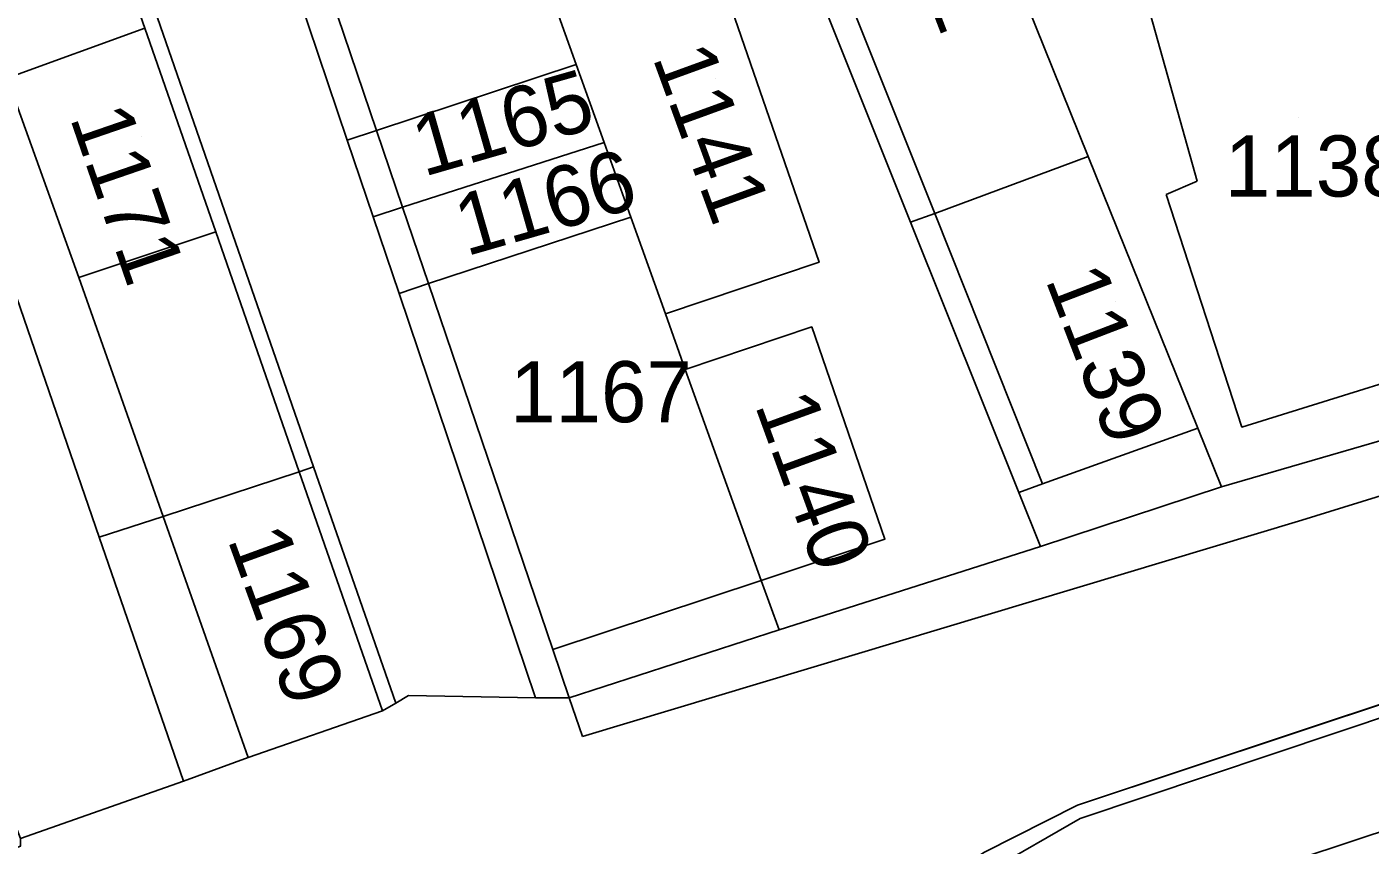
# Model space of a CAD drawing. Extents: x -263943 to -261149, y -1236934 to -1230686.
# Drawn here: x -262892.95 to -262848.96, y -1235472.85 to -1235446.06 of the extents above; entities that cross this region are included whole.
import ezdxf

# ---------------------------------------------------------------- set-up
doc = ezdxf.new("R2010")
doc.units = 0
for name, color, linetype in [('body_kn', 7, 'Continuous'), ('kladpar_druhypozemkov', 7, 'Continuous'), ('kladpar_hranice', 7, 'Continuous'), ('kladpar_parcelnecisla', 7, 'Continuous'), ('kladpar_plochy', 7, 'Continuous'), ('zappar_hrandruhpozemk', 7, 'Continuous')]:
    doc.layers.add(name, color=color, linetype=linetype)

msp = doc.modelspace()

# ---------------------------------------------------------------- linework, layer by layer
at = {"layer": 'body_kn'}
for p, q in [((-262889.09, -1235446.11), (-262889.09, -1235446.11)), ((-262874.96, -1235447.3), (-262874.96, -1235447.3)), ((-262881.5, -1235449.46), (-262881.5, -1235449.46)), ((-262881.5, -1235449.46), (-262881.5, -1235449.46)), ((-262882.46, -1235449.77), (-262882.46, -1235449.77)), ((-262874.05, -1235449.85), (-262874.05, -1235449.85)), ((-262874.05, -1235449.85), (-262874.05, -1235449.85)), ((-262858.2, -1235450.31), (-262858.2, -1235450.31)), ((-262854.63, -1235451.12), (-262854.63, -1235451.12)), ((-262855.64, -1235451.55), (-262855.64, -1235451.55)), ((-262855.64, -1235451.55), (-262855.64, -1235451.55)), ((-262880.65, -1235451.97), (-262880.65, -1235451.97)), ((-262880.65, -1235451.97), (-262880.65, -1235451.97)), ((-262863.22, -1235452.17), (-262863.22, -1235452.17)), ((-262863.22, -1235452.17), (-262863.22, -1235452.17)), ((-262886.29, -1235452.62), (-262886.29, -1235452.62)), ((-262881.61, -1235452.28), (-262881.61, -1235452.28)), ((-262881.61, -1235452.28), (-262881.61, -1235452.28)), ((-262873.17, -1235452.3), (-262873.17, -1235452.3)), ((-262864.01, -1235452.46), (-262864.01, -1235452.46)), ((-262886.76, -1235452.77), (-262886.76, -1235452.77)), ((-262867.01, -1235453.77), (-262867.01, -1235453.77)), ((-262891.25, -1235454.27), (-262891.25, -1235454.27)), ((-262891.25, -1235454.27), (-262891.25, -1235454.27)), ((-262880.76, -1235454.79), (-262880.76, -1235454.79)), ((-262880.76, -1235454.79), (-262880.76, -1235454.79)), ((-262879.8, -1235454.47), (-262879.8, -1235454.47)), ((-262879.8, -1235454.47), (-262879.8, -1235454.47)), ((-262872.04, -1235455.46), (-262872.04, -1235455.46)), ((-262867.25, -1235455.89), (-262867.25, -1235455.89)), ((-262867.25, -1235455.89), (-262867.25, -1235455.89)), ((-262871.39, -1235457.28), (-262871.39, -1235457.28)), ((-262854.61, -1235459.2), (-262854.61, -1235459.2)), ((-262854.61, -1235459.2), (-262854.61, -1235459.2)), ((-262853.16, -1235459.17), (-262853.16, -1235459.17)), ((-262883.56, -1235460.47), (-262883.56, -1235460.47)), ((-262884.03, -1235460.63), (-262884.03, -1235460.63)), ((-262884.03, -1235460.63), (-262884.03, -1235460.63)), ((-262859.69, -1235461.03), (-262859.69, -1235461.03)), ((-262860.47, -1235461.31), (-262860.47, -1235461.31)), ((-262853.83, -1235461.12), (-262853.83, -1235461.12)), ((-262888.49, -1235462.09), (-262888.49, -1235462.09)), ((-262888.49, -1235462.09), (-262888.49, -1235462.09)), ((-262851.2, -1235462.22), (-262851.2, -1235462.22)), ((-262890.58, -1235462.77), (-262890.58, -1235462.77)), ((-262890.58, -1235462.77), (-262890.58, -1235462.77)), ((-262864.85, -1235462.84), (-262864.85, -1235462.84)), ((-262859.76, -1235463.08), (-262859.76, -1235463.08)), ((-262859.76, -1235463.08), (-262859.76, -1235463.08)), ((-262868.9, -1235464.19), (-262868.9, -1235464.19)), ((-262868.9, -1235464.19), (-262868.9, -1235464.19)), ((-262868.32, -1235465.81), (-262868.32, -1235465.81)), ((-262875.73, -1235466.45), (-262875.73, -1235466.45)), ((-262880.45, -1235467.95), (-262880.45, -1235467.95)), ((-262876.29, -1235468.03), (-262876.29, -1235468.03)), ((-262875.19, -1235468.03), (-262875.19, -1235468.03)), ((-262875.19, -1235468.03), (-262875.19, -1235468.03)), ((-262881.3, -1235468.46), (-262881.3, -1235468.46)), ((-262881.3, -1235468.46), (-262881.3, -1235468.46)), ((-262880.87, -1235468.21), (-262880.87, -1235468.21)), ((-262874.76, -1235469.3), (-262874.76, -1235469.3)), ((-262885.7, -1235469.99), (-262885.7, -1235469.99)), ((-262887.82, -1235470.76), (-262887.82, -1235470.76)), ((-262858.54, -1235471.55), (-262858.54, -1235471.55)), ((-262858.46, -1235471.98), (-262858.46, -1235471.98))]:
    msp.add_line(p, q, dxfattribs=at)
at = {"layer": 'kladpar_druhypozemkov'}
for p, q in [((-262870.4, -1235447.76), (-262870.4, -1235447.76)), ((-262878.42, -1235449.02), (-262878.42, -1235449.02)), ((-262851.3, -1235449.02), (-262851.3, -1235449.02)), ((-262889.21, -1235449.64), (-262889.21, -1235449.64)), ((-262877.07, -1235451.55), (-262877.07, -1235451.55)), ((-262857.31, -1235455.06), (-262857.31, -1235455.06)), ((-262875.1, -1235457.52), (-262875.1, -1235457.52)), ((-262867.12, -1235459.35), (-262867.12, -1235459.35)), ((-262884.11, -1235464.03), (-262884.11, -1235464.03))]:
    msp.add_line(p, q, dxfattribs=at)
at = {"layer": 'kladpar_hranice'}
for points in [[(-262892.5, -1235417.12), (-262890.99, -1235421.56), (-262891.89, -1235421.86), (-262888.9, -1235430.71), (-262887.19, -1235435.78), (-262885.73, -1235440.11), (-262884.6, -1235443.44), (-262883.73, -1235446.02), (-262882.46, -1235449.77), (-262881.61, -1235452.28), (-262880.76, -1235454.79), (-262876.29, -1235468.03), (-262880.45, -1235467.95), (-262880.87, -1235468.21), (-262883.56, -1235460.47), (-262886.29, -1235452.62), (-262889.95, -1235442.08), (-262891.29, -1235438.21), (-262894.84, -1235427.98), (-262896.64, -1235422.8), (-262900.56, -1235413.41)], [(-262869.46, -1235438.84), (-262864.01, -1235452.46), (-262860.47, -1235461.31), (-262859.76, -1235463.08), (-262868.32, -1235465.81), (-262868.9, -1235464.19), (-262864.85, -1235462.84), (-262867.25, -1235455.89), (-262871.39, -1235457.28), (-262872.04, -1235455.46), (-262867.01, -1235453.77), (-262871.29, -1235441.35), (-262873.17, -1235435.9), (-262878.42, -1235437.66), (-262881.76, -1235428.37), (-262884.92, -1235419.56), (-262886.56, -1235414.99)], [(-262905.48, -1235415.37), (-262901.72, -1235424.67), (-262899.89, -1235429.85), (-262901.7, -1235430.52), (-262898.23, -1235440.59), (-262896.92, -1235444.39), (-262893.28, -1235454.94), (-262890.58, -1235462.77)], [(-262890.58, -1235462.77), (-262887.82, -1235470.76), (-262893.16, -1235472.64), (-262893.3, -1235472.27), (-262896.63, -1235463.34), (-262899.96, -1235454.44), (-262903.27, -1235445.57), (-262906.01, -1235438.24), (-262903.63, -1235437.31), (-262905.11, -1235426.29), (-262906.97, -1235421.35), (-262909.07, -1235415.75)], [(-262863.22, -1235452.17), (-262864.01, -1235452.46), (-262869.46, -1235438.84), (-262868.67, -1235438.52), (-262863.75, -1235436.56), (-262860.21, -1235445.3), (-262858.2, -1235450.31), (-262863.22, -1235452.17)], [(-262881.5, -1235449.46), (-262882.46, -1235449.77), (-262883.73, -1235446.02), (-262884.6, -1235443.44), (-262885.73, -1235440.11), (-262884.79, -1235439.79), (-262878.42, -1235437.66), (-262876.46, -1235443.12), (-262874.96, -1235447.3), (-262881.5, -1235449.46)], [(-262874.05, -1235449.85), (-262874.96, -1235447.3), (-262876.46, -1235443.12), (-262871.29, -1235441.35), (-262867.01, -1235453.77), (-262872.04, -1235455.46), (-262873.17, -1235452.3), (-262874.05, -1235449.85)], [(-262843.57, -1235458.14), (-262853.83, -1235461.12), (-262854.61, -1235459.2), (-262858.2, -1235450.31), (-262860.21, -1235445.3), (-262849.01, -1235441.58), (-262846.97, -1235447.64), (-262845.65, -1235447.62), (-262844.37, -1235451.34), (-262845.62, -1235451.73), (-262844.15, -1235456.37), (-262844.03, -1235456.74), (-262843.57, -1235458.14)], [(-262896.92, -1235444.39), (-262894.97, -1235443.75), (-262890.42, -1235442.24), (-262889.95, -1235442.08), (-262886.29, -1235452.62), (-262883.56, -1235460.47), (-262884.03, -1235460.63), (-262888.49, -1235462.09), (-262890.58, -1235462.77), (-262893.28, -1235454.94), (-262896.92, -1235444.39)], [(-262881.61, -1235452.28), (-262882.46, -1235449.77), (-262881.5, -1235449.46), (-262874.96, -1235447.3), (-262874.05, -1235449.85), (-262880.65, -1235451.97), (-262881.61, -1235452.28)], [(-262880.76, -1235454.79), (-262881.61, -1235452.28), (-262880.65, -1235451.97), (-262874.05, -1235449.85), (-262873.17, -1235452.3), (-262879.8, -1235454.47), (-262880.76, -1235454.79)], [(-262859.76, -1235463.08), (-262860.47, -1235461.31), (-262864.01, -1235452.46), (-262863.22, -1235452.17), (-262858.2, -1235450.31), (-262854.61, -1235459.2), (-262853.83, -1235461.12), (-262859.76, -1235463.08)], [(-262868.9, -1235464.19), (-262868.32, -1235465.81), (-262875.19, -1235468.03), (-262876.29, -1235468.03), (-262880.76, -1235454.79), (-262879.8, -1235454.47), (-262873.17, -1235452.3), (-262872.04, -1235455.46), (-262871.39, -1235457.28), (-262868.9, -1235464.19)], [(-262867.25, -1235455.89), (-262864.85, -1235462.84), (-262868.9, -1235464.19), (-262871.39, -1235457.28), (-262867.25, -1235455.89)], [(-262917.9, -1235481.84), (-262912.82, -1235480.05), (-262912.49, -1235479.93), (-262911.56, -1235479.59), (-262906.04, -1235477.58), (-262905.62, -1235477.41), (-262902.72, -1235476.37), (-262899.68, -1235475.28), (-262893.16, -1235472.89), (-262893.16, -1235472.64), (-262887.82, -1235470.76), (-262885.7, -1235469.99), (-262881.3, -1235468.46), (-262880.87, -1235468.21), (-262880.45, -1235467.95), (-262876.29, -1235468.03), (-262875.19, -1235468.03), (-262868.32, -1235465.81), (-262859.76, -1235463.08), (-262853.83, -1235461.12), (-262843.57, -1235458.14)], [(-262881.3, -1235468.46), (-262885.7, -1235469.99), (-262887.82, -1235470.76), (-262890.58, -1235462.77), (-262888.49, -1235462.09), (-262884.03, -1235460.63), (-262883.56, -1235460.47), (-262880.87, -1235468.21), (-262881.3, -1235468.46)], [(-262841.93, -1235491.52), (-262851.34, -1235493.15), (-262857.02, -1235493.67), (-262861.6, -1235493.76), (-262865.26, -1235492.5), (-262867.72, -1235491.32), (-262870.95, -1235489.04), (-262871.46, -1235489.12), (-262871.72, -1235488.7), (-262872.66, -1235485.82), (-262872.67, -1235485.06), (-262872.24, -1235484.89), (-262871.07, -1235481.32), (-262869.97, -1235479.63), (-262865.91, -1235475.89), (-262861.59, -1235473.08), (-262858.54, -1235471.55), (-262840.66, -1235465.59)], [(-262840.66, -1235465.59), (-262858.54, -1235471.55), (-262861.59, -1235473.08), (-262865.91, -1235475.89), (-262869.97, -1235479.63), (-262871.07, -1235481.32), (-262872.24, -1235484.89), (-262872.67, -1235485.06), (-262872.66, -1235485.82), (-262871.72, -1235488.7), (-262871.46, -1235489.12), (-262870.95, -1235489.04), (-262867.72, -1235491.32), (-262865.26, -1235492.5), (-262861.6, -1235493.76), (-262857.02, -1235493.67), (-262851.34, -1235493.15), (-262841.93, -1235491.52)]]:
    msp.add_lwpolyline(points, dxfattribs=at)
at = {"layer": 'kladpar_plochy'}
for p, q in [((-262853.83, -1235461.12), (-262843.57, -1235458.14)), ((-262859.76, -1235463.08), (-262853.83, -1235461.12)), ((-262868.32, -1235465.81), (-262859.76, -1235463.08)), ((-262875.19, -1235468.03), (-262868.32, -1235465.81)), ((-262840.66, -1235465.59), (-262858.54, -1235471.55)), ((-262880.87, -1235468.21), (-262880.45, -1235467.95)), ((-262880.45, -1235467.95), (-262876.29, -1235468.03)), ((-262876.29, -1235468.03), (-262875.19, -1235468.03)), ((-262885.7, -1235469.99), (-262881.3, -1235468.46)), ((-262881.3, -1235468.46), (-262880.87, -1235468.21)), ((-262887.82, -1235470.76), (-262885.7, -1235469.99)), ((-262893.16, -1235472.64), (-262887.82, -1235470.76)), ((-262858.54, -1235471.55), (-262861.59, -1235473.08))]:
    msp.add_line(p, q, dxfattribs=at)
for points in [[(-262892.5, -1235417.12), (-262890.99, -1235421.56), (-262891.89, -1235421.86), (-262888.9, -1235430.71), (-262887.19, -1235435.78), (-262885.73, -1235440.11), (-262884.6, -1235443.44), (-262883.73, -1235446.02), (-262882.46, -1235449.77), (-262881.61, -1235452.28), (-262880.76, -1235454.79), (-262876.29, -1235468.03), (-262880.45, -1235467.95), (-262880.87, -1235468.21), (-262883.56, -1235460.47), (-262886.29, -1235452.62), (-262889.95, -1235442.08), (-262891.29, -1235438.21), (-262894.84, -1235427.98), (-262896.64, -1235422.8), (-262900.56, -1235413.41)], [(-262877.22, -1235418.78), (-262874.14, -1235427.17), (-262869.46, -1235438.84), (-262864.01, -1235452.46), (-262860.47, -1235461.31), (-262859.76, -1235463.08), (-262868.32, -1235465.81), (-262868.9, -1235464.19), (-262864.85, -1235462.84), (-262867.25, -1235455.89), (-262871.39, -1235457.28), (-262872.04, -1235455.46), (-262867.01, -1235453.77), (-262871.29, -1235441.35), (-262873.17, -1235435.9), (-262878.42, -1235437.66), (-262881.76, -1235428.37), (-262884.92, -1235419.56), (-262886.56, -1235414.99)], [(-262905.48, -1235415.37), (-262901.72, -1235424.67), (-262899.89, -1235429.85), (-262901.7, -1235430.52), (-262898.23, -1235440.59), (-262896.92, -1235444.39), (-262893.28, -1235454.94), (-262890.58, -1235462.77), (-262887.82, -1235470.76), (-262893.16, -1235472.64), (-262893.3, -1235472.27), (-262896.63, -1235463.34), (-262899.96, -1235454.44), (-262903.27, -1235445.57), (-262906.01, -1235438.24), (-262903.63, -1235437.31), (-262905.11, -1235426.29), (-262906.97, -1235421.35), (-262909.07, -1235415.75)], [(-262841.93, -1235491.52), (-262851.34, -1235493.15), (-262857.02, -1235493.67), (-262861.6, -1235493.76), (-262865.26, -1235492.5), (-262867.72, -1235491.32), (-262870.95, -1235489.04), (-262871.46, -1235489.12), (-262871.72, -1235488.7), (-262872.66, -1235485.82), (-262872.67, -1235485.06), (-262872.24, -1235484.89), (-262871.07, -1235481.32), (-262869.97, -1235479.63), (-262865.91, -1235475.89), (-262861.59, -1235473.08), (-262858.54, -1235471.55), (-262840.66, -1235465.59)]]:
    msp.add_lwpolyline(points, dxfattribs=at)
for points in [[(-262863.22, -1235452.17), (-262864.01, -1235452.46), (-262869.46, -1235438.84), (-262868.67, -1235438.52), (-262863.75, -1235436.56), (-262860.21, -1235445.3), (-262858.2, -1235450.31)], [(-262881.5, -1235449.46), (-262882.46, -1235449.77), (-262883.73, -1235446.02), (-262884.6, -1235443.44), (-262885.73, -1235440.11), (-262884.79, -1235439.79), (-262878.42, -1235437.66), (-262876.46, -1235443.12), (-262874.96, -1235447.3)], [(-262874.05, -1235449.85), (-262874.96, -1235447.3), (-262876.46, -1235443.12), (-262871.29, -1235441.35), (-262867.01, -1235453.77), (-262872.04, -1235455.46), (-262873.17, -1235452.3)], [(-262843.57, -1235458.14), (-262853.83, -1235461.12), (-262854.61, -1235459.2), (-262858.2, -1235450.31), (-262860.21, -1235445.3), (-262849.01, -1235441.58), (-262846.97, -1235447.64), (-262845.65, -1235447.62), (-262844.37, -1235451.34), (-262845.62, -1235451.73), (-262844.15, -1235456.37), (-262844.03, -1235456.74)], [(-262896.92, -1235444.39), (-262894.97, -1235443.75), (-262890.42, -1235442.24), (-262889.95, -1235442.08), (-262886.29, -1235452.62), (-262883.56, -1235460.47), (-262884.03, -1235460.63), (-262888.49, -1235462.09), (-262890.58, -1235462.77), (-262893.28, -1235454.94)], [(-262881.61, -1235452.28), (-262882.46, -1235449.77), (-262881.5, -1235449.46), (-262874.96, -1235447.3), (-262874.05, -1235449.85), (-262880.65, -1235451.97)], [(-262880.76, -1235454.79), (-262881.61, -1235452.28), (-262880.65, -1235451.97), (-262874.05, -1235449.85), (-262873.17, -1235452.3), (-262879.8, -1235454.47)], [(-262859.76, -1235463.08), (-262860.47, -1235461.31), (-262864.01, -1235452.46), (-262863.22, -1235452.17), (-262858.2, -1235450.31), (-262854.61, -1235459.2), (-262853.83, -1235461.12)], [(-262868.9, -1235464.19), (-262868.32, -1235465.81), (-262875.19, -1235468.03), (-262876.29, -1235468.03), (-262880.76, -1235454.79), (-262879.8, -1235454.47), (-262873.17, -1235452.3), (-262872.04, -1235455.46), (-262871.39, -1235457.28)], [(-262867.25, -1235455.89), (-262864.85, -1235462.84), (-262868.9, -1235464.19), (-262871.39, -1235457.28)], [(-262881.3, -1235468.46), (-262885.7, -1235469.99), (-262887.82, -1235470.76), (-262890.58, -1235462.77), (-262888.49, -1235462.09), (-262884.03, -1235460.63), (-262883.56, -1235460.47), (-262880.87, -1235468.21)]]:
    msp.add_lwpolyline(points, close=True, dxfattribs=at)
at = {"layer": 'zappar_hrandruhpozemk'}
for p, q in [((-262863.22, -1235452.17), (-262868.67, -1235438.52)), ((-262890.42, -1235442.24), (-262889.09, -1235446.11)), ((-262854.63, -1235451.12), (-262856.43, -1235444.68)), ((-262893.59, -1235447.74), (-262889.09, -1235446.11)), ((-262881.5, -1235449.46), (-262880.65, -1235451.97)), ((-262855.64, -1235451.55), (-262854.63, -1235451.12)), ((-262880.65, -1235451.97), (-262879.8, -1235454.47)), ((-262859.69, -1235461.03), (-262863.22, -1235452.17)), ((-262891.25, -1235454.27), (-262886.76, -1235452.77)), ((-262879.8, -1235454.47), (-262875.73, -1235466.45)), ((-262854.61, -1235459.2), (-262859.69, -1235461.03)), ((-262881.3, -1235468.46), (-262884.03, -1235460.63)), ((-262859.69, -1235461.03), (-262860.47, -1235461.31)), ((-262888.49, -1235462.09), (-262885.7, -1235469.99)), ((-262874.76, -1235469.3), (-262851.2, -1235462.22)), ((-262875.73, -1235466.45), (-262868.9, -1235464.19)), ((-262840.92, -1235466.1), (-262858.46, -1235471.98)), ((-262875.73, -1235466.45), (-262875.19, -1235468.03)), ((-262875.19, -1235468.03), (-262874.76, -1235469.3)), ((-262854.21, -1235474.26), (-262839.46, -1235469.4))]:
    msp.add_line(p, q, dxfattribs=at)
for points in [[(-262851.2, -1235462.22), (-262832.47, -1235456.42), (-262813.4, -1235450.54), (-262805.35, -1235448.23), (-262791.03, -1235442.79), (-262775.1, -1235436.66), (-262762.82, -1235431.04), (-262751.21, -1235426.36)], [(-262884.79, -1235439.79), (-262883.65, -1235443.14), (-262882.78, -1235445.69), (-262881.5, -1235449.46)], [(-262856.43, -1235444.68), (-262849.23, -1235442.3), (-262844.68, -1235456.53), (-262853.16, -1235459.17), (-262855.64, -1235451.55)], [(-262884.03, -1235460.63), (-262886.76, -1235452.77), (-262889.09, -1235446.11)], [(-262893.59, -1235447.74), (-262891.25, -1235454.27), (-262888.49, -1235462.09)], [(-262858.46, -1235471.98), (-262861.42, -1235473.68), (-262865.57, -1235476.31), (-262869.54, -1235479.88), (-262870.73, -1235481.75), (-262871.73, -1235484.71), (-262872.24, -1235484.89)]]:
    msp.add_lwpolyline(points, dxfattribs=at)

# ---------------------------------------------------------------- texts
at = {"layer": 'kladpar_parcelnecisla'}
for s, rotation, p in [('1142', 291, (-262865.106, -1235440.849)), ('1141', 290, (-262872.473, -1235447.064)), ('1165', 16, (-262879.96, -1235450.978)), ('1171', 289, (-262891.553, -1235449.031)), ('1166', 16, (-262878.567, -1235453.583)), ('1139', 291, (-262859.611, -1235454.334)), ('1140', 290, (-262869.124, -1235458.44)), ('1169', 290, (-262886.393, -1235462.839))]:
    msp.add_text(s, height=2, rotation=rotation, dxfattribs=at).set_placement(p)
for s, p in [('1138', (-262853.717, -1235451.62)), ('1167', (-262877.124, -1235459.01))]:
    msp.add_text(s, height=2, dxfattribs=at).set_placement(p)

doc.saveas('drawing.dxf')
